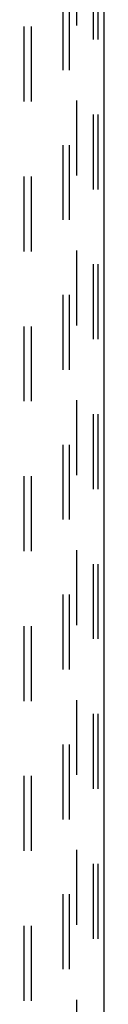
# Model space of a CAD drawing. Header units: inches. Extents: x 0 to 227, y 0 to 147.
# Tile 260 of 272: x 135.77 to 137.1, y 73.64 to 90.02. Entities that reach past the tile are written whole.
import ezdxf

# ---------------------------------------------------------------- set-up
doc = ezdxf.new("R2010")
doc.units = ezdxf.units.IN
doc.header["$LTSCALE"] = 12.466667
doc.header["$MEASUREMENT"] = 0
doc.linetypes.add('HIDDEN', pattern=[0.2, 0.1, -0.1])
doc.layers.get('0').update_dxf_attribs({"linetype": 'CONTINUOUS'})
doc.layers.add('DEFAULT_2', color=8, linetype='HIDDEN')
doc.layers.add('SUBPANEL', color=7, linetype='CONTINUOUS')

msp = doc.modelspace()

# ---------------------------------------------------------------- linework, layer by layer
at = {"color": 3, "linetype": 'Continuous'}
msp.add_line((137.098, 106.298), (137.098, 41.721), dxfattribs=at)
at = {"layer": 'DEFAULT_2', "color": 8, "linetype": 'HIDDEN'}
for p, q in [((136.418, 41.805), (136.418, 105.923)), ((136.522, 41.805), (136.522, 105.923)), ((136.92, 105.893), (136.92, 41.835)), ((136.994, 105.893), (136.994, 41.835))]:
    msp.add_line(p, q, dxfattribs=at)
at = {"layer": 'SUBPANEL', "color": 8, "linetype": 'HIDDEN'}
for p, q in [((135.769, 43.774), (135.769, 99.461)), ((135.894, 43.774), (135.894, 99.461)), ((136.644, 50.024), (136.644, 93.211))]:
    msp.add_line(p, q, dxfattribs=at)

doc.saveas('drawing.dxf')
